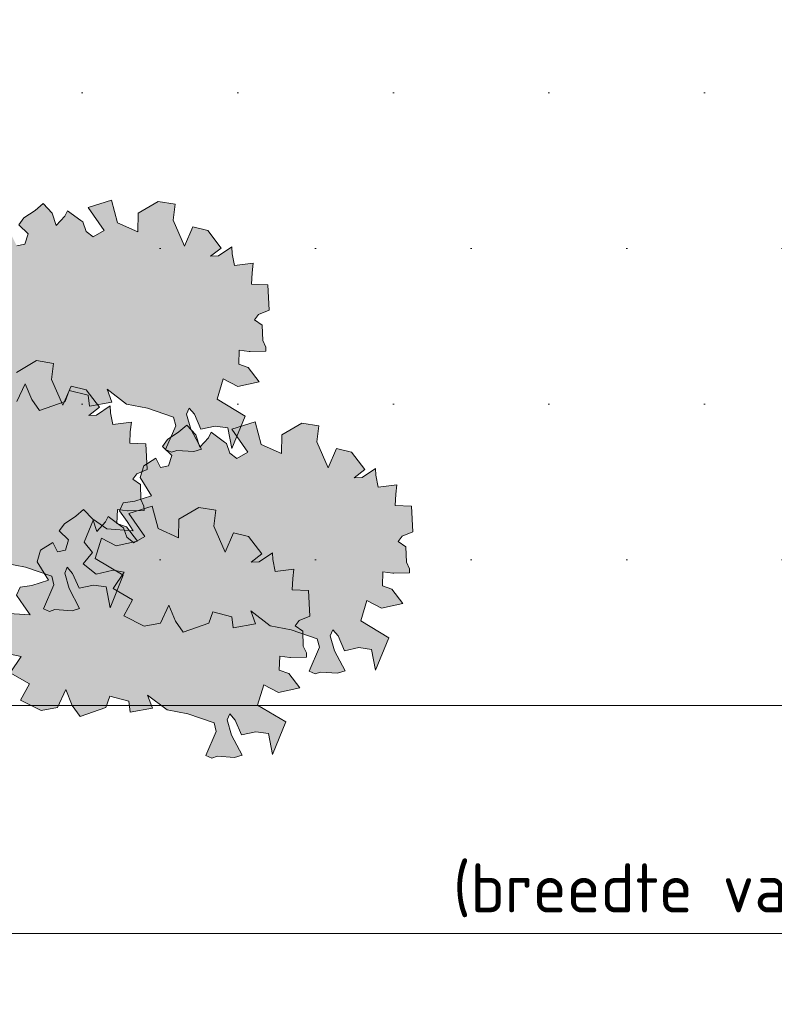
# Model space of a CAD drawing. Header units: metres. Extents: x 92403 to 95147, y 464428 to 465602.
# Tile 272 of 568: x 92433.52 to 92435.44, y 465220.58 to 465223.09. Entities that reach past the tile are written whole.
import ezdxf

# ---------------------------------------------------------------- set-up
doc = ezdxf.new("R2010")
doc.units = ezdxf.units.M
doc.layers.get('Defpoints').update_dxf_attribs({"linetype": 'CONTINUOUS'})
doc.layers.add('N-RO-GR-GROENSTROOK-A', color=7, linetype='CONTINUOUS', lineweight=0, true_color=0x5de817, transparency=0.7)
doc.layers.add('X-XX-AL-M', color=7, linetype='CONTINUOUS', lineweight=18)
doc.layers.add('X-XX-AL-RMB - profiel', color=7, linetype='CONTINUOUS', lineweight=9)
doc.styles.add('NLCS-ISO-M50-T25', font='NLCS-ISO.ttf', dxfattribs={"height": 0.125})
doc.dimstyles.new('NLCS-M50-T25-PIJL_L2_H1', dxfattribs={"dimscale": 0.05, "dimtxt": 2.5, "dimasz": 2.5, "dimexe": 2, "dimexo": 2, "dimgap": 0.7, "dimtad": 1, "dimzin": 0, "dimdsep": 46, "dimtxsty": 'NLCS-ISO-M50-T25', "dimcen": 2.5, "dimdle": 2, "dimclrd": 256, "dimclre": 256, "dimclrt": 256, "dimadec": 1, "dimazin": 0, "dimtfac": 1, "dimtdec": 3, "dimtofl": 0, "dimtmove": 0, "dimatfit": 3, "dimfxl": 2, "dimfxlon": 1, "dimtfillclr": 256, "dimtolj": 1, "dimtzin": 0, "dimlwd": -1, "dimlwe": -1, "dimarcsym": 0})

# ---------------------------------------------------------------- blocks, each defined once
blk = doc.blocks.new('*D150')
at = {"layer": 'Defpoints', "color": 0, "transparency": 16777216}
for p in [(92431.6193, 465222.2162), (92438.5156, 465222.2162), (92431.6193, 465220.7611)]:
    blk.add_point(p, dxfattribs=at)
at = {"layer": 'X-XX-AL-M', "transparency": 16777216}
for p, q in [((92431.6193, 465220.8611), (92431.6193, 465220.6611)), ((92438.5156, 465220.8611), (92438.5156, 465220.6611)), ((92438.3906, 465220.7611), (92431.7443, 465220.7611))]:
    blk.add_line(p, q, dxfattribs=at)
for points in [[(92431.7443, 465220.7819), (92431.7443, 465220.7402), (92431.6193, 465220.7611)], [(92438.3906, 465220.7819), (92438.3906, 465220.7402), (92438.5156, 465220.7611)]]:
    blk.add_solid(points, dxfattribs=at)
at = {"layer": 'X-XX-AL-M', "transparency": 16777216, "insert": (92435.0675, 465220.8711), "char_height": 0.125, "attachment_point": 5, "style": 'NLCS-ISO-M50-T25'}
blk.add_mtext('\\A1; (breedte var)', dxfattribs=at)

msp = doc.modelspace()

# ---------------------------------------------------------------- hatches: boundary and pattern name
at = {"layer": 'N-RO-GR-GROENSTROOK-A', "transparency": 33554508}
h = msp.add_hatch(color=256, dxfattribs=at)
h.dxf.hatch_style = 1
h.paths.add_polyline_path([(92433.788352, 465222.11134), (92433.841532, 465222.101205), (92433.908409, 465222.0782), (92433.913786, 465222.056204), (92433.887442, 465221.995091), (92433.90272, 465221.988505), (92433.91648, 465221.993231), (92433.960038, 465221.990441), (92433.979454, 465221.995926), (92433.952447, 465222.046999), (92433.941477, 465222.085831), (92433.948063, 465222.101109), (92433.961652, 465222.08566), (92433.978277, 465222.047587), (92434.014661, 465222.055349), (92434.046907, 465222.051041), (92434.056946, 465221.99769), (92434.090748, 465222.080749), (92434.019214, 465222.123814), (92434.03517, 465222.17565), (92434.072315, 465222.156105), (92434.126914, 465222.168008), (92434.098786, 465222.204278), (92434.07444, 465222.212892), (92434.07593, 465222.248444), (92434.101417, 465222.245484), (92434.103482, 465222.245244), (92434.143711, 465222.246127), (92434.143477, 465222.256768), (92434.135769, 465222.273826), (92434.134518, 465222.312242), (92434.115076, 465222.32615), (92434.125268, 465222.339733), (92434.152004, 465222.350921), (92434.148744, 465222.41587), (92434.107466, 465222.4176), (92434.108676, 465222.446486), (92434.111518, 465222.470852), (92434.06394, 465222.46499), (92434.058173, 465222.494954), (92434.05709, 465222.512545), (92434.022836, 465222.489495), (92434.002774, 465222.488634), (92434.02991, 465222.509363), (92433.99588, 465222.553736), (92433.957526, 465222.563199), (92433.936228, 465222.514205), (92433.907526, 465222.580221), (92433.912621, 465222.621121), (92433.869226, 465222.628177), (92433.818027, 465222.597982), (92433.817602, 465222.550601), (92433.765263, 465222.573875), (92433.749992, 465222.631472), (92433.690698, 465222.612876), (92433.731151, 465222.554224), (92433.703163, 465222.537983), (92433.685278, 465222.551826), (92433.676664, 465222.575886), (92433.671614, 465222.579502), (92433.637558, 465222.604629), (92433.631001, 465222.590893), (92433.60891, 465222.566418), (92433.598807, 465222.598396), (92433.575389, 465222.622946), (92433.555411, 465222.605452), (92433.52653, 465222.586499), (92433.513301, 465222.568722), (92433.537044, 465222.54573), (92433.528901, 465222.518968), (92433.508432, 465222.514588), (92433.496437, 465222.538659), (92433.465705, 465222.518997), (92433.456668, 465222.489523), (92433.485396, 465222.442753), (92433.443461, 465222.428798), (92433.413646, 465222.424811), (92433.403937, 465222.404137), (92433.423091, 465222.377147), (92433.438753, 465222.353708), (92433.371325, 465222.358236), (92433.337231, 465222.382447), (92433.314008, 465222.324762), (92433.334753, 465222.298491), (92433.311663, 465222.268819), (92433.344643, 465222.242821), (92433.387994, 465222.253313), (92433.415851, 465222.247824), (92433.387834, 465222.206052), (92433.437357, 465222.177658), (92433.41457, 465222.136583), (92433.467026, 465222.1099), (92433.508445, 465222.117722), (92433.52986, 465222.163307), (92433.546384, 465222.123203), (92433.566273, 465222.095135), (92433.632239, 465222.117772), (92433.642017, 465222.146299), (92433.690645, 465222.133786), (92433.693887, 465222.10563), (92433.751289, 465222.116318), (92433.738629, 465222.14932), (92433.788364, 465222.111356)])
h = msp.add_hatch(color=256, dxfattribs=at)
h.dxf.hatch_style = 1
h.paths.add_polyline_path([(92433.477631, 465221.705262), (92433.530811, 465221.695127), (92433.597689, 465221.672121), (92433.603065, 465221.650126), (92433.576721, 465221.589013), (92433.592, 465221.582427), (92433.60576, 465221.587153), (92433.649318, 465221.584363), (92433.668733, 465221.589847), (92433.641726, 465221.640921), (92433.630756, 465221.679753), (92433.637342, 465221.695031), (92433.650932, 465221.679582), (92433.667557, 465221.641509), (92433.703941, 465221.649271), (92433.736186, 465221.644963), (92433.746226, 465221.591612), (92433.780028, 465221.674671), (92433.708493, 465221.717735), (92433.724449, 465221.769572), (92433.761595, 465221.750027), (92433.816193, 465221.76193), (92433.788065, 465221.798199), (92433.76372, 465221.806814), (92433.76521, 465221.842366), (92433.790696, 465221.839405), (92433.792761, 465221.839166), (92433.832991, 465221.840049), (92433.832757, 465221.85069), (92433.825049, 465221.867747), (92433.823798, 465221.906164), (92433.804356, 465221.920072), (92433.814548, 465221.933655), (92433.841283, 465221.944843), (92433.838024, 465222.009792), (92433.796745, 465222.011522), (92433.797956, 465222.040408), (92433.800797, 465222.064774), (92433.753219, 465222.058912), (92433.747453, 465222.088876), (92433.74637, 465222.106466), (92433.712115, 465222.083417), (92433.692054, 465222.082556), (92433.719189, 465222.103285), (92433.68516, 465222.147658), (92433.646806, 465222.157121), (92433.625508, 465222.108127), (92433.596806, 465222.174143), (92433.601901, 465222.215043), (92433.558505, 465222.222099), (92433.507307, 465222.191904), (92433.506882, 465222.144523), (92433.454543, 465222.167797), (92433.439272, 465222.225394), (92433.379977, 465222.206798), (92433.420431, 465222.148146), (92433.392443, 465222.131904), (92433.374558, 465222.145748), (92433.365944, 465222.169808), (92433.360894, 465222.173424), (92433.326838, 465222.19855), (92433.320281, 465222.184815), (92433.298189, 465222.160339), (92433.288087, 465222.192318), (92433.264669, 465222.216868), (92433.244691, 465222.199374), (92433.215809, 465222.18042), (92433.202581, 465222.162644), (92433.226324, 465222.139652), (92433.21818, 465222.112889), (92433.197712, 465222.10851), (92433.185717, 465222.132581), (92433.154985, 465222.112919), (92433.145948, 465222.083445), (92433.174676, 465222.036675), (92433.13274, 465222.02272), (92433.102925, 465222.018732), (92433.093217, 465221.998059), (92433.112371, 465221.971069), (92433.128033, 465221.94763), (92433.060605, 465221.952158), (92433.02651, 465221.976369), (92433.003288, 465221.918683), (92433.024032, 465221.892412), (92433.000943, 465221.862741), (92433.033923, 465221.836743), (92433.077273, 465221.847234), (92433.105131, 465221.841746), (92433.077113, 465221.799973), (92433.126637, 465221.77158), (92433.10385, 465221.730505), (92433.156306, 465221.703822), (92433.197724, 465221.711644), (92433.21914, 465221.757229), (92433.235664, 465221.717125), (92433.255553, 465221.689057), (92433.321519, 465221.711694), (92433.331297, 465221.74022), (92433.379925, 465221.727708), (92433.383166, 465221.699552), (92433.440569, 465221.71024), (92433.427908, 465221.743242), (92433.477644, 465221.705278)])
h = msp.add_hatch(color=256, dxfattribs=at)
h.dxf.hatch_style = 1
h.paths.add_polyline_path([(92434.154838, 465221.546014), (92434.208018, 465221.535879), (92434.274896, 465221.512874), (92434.280272, 465221.490878), (92434.253928, 465221.429765), (92434.269207, 465221.423179), (92434.282967, 465221.427905), (92434.326525, 465221.425115), (92434.34594, 465221.4306), (92434.318933, 465221.481673), (92434.307963, 465221.520505), (92434.314549, 465221.535783), (92434.328139, 465221.520334), (92434.344764, 465221.482261), (92434.381148, 465221.490024), (92434.413393, 465221.485715), (92434.423433, 465221.432364), (92434.457235, 465221.515424), (92434.3857, 465221.558488), (92434.401656, 465221.610324), (92434.438801, 465221.590779), (92434.4934, 465221.602682), (92434.465272, 465221.638952), (92434.440927, 465221.647566), (92434.442417, 465221.683118), (92434.467903, 465221.680158), (92434.469968, 465221.679918), (92434.510198, 465221.680801), (92434.509964, 465221.691442), (92434.502256, 465221.7085), (92434.501005, 465221.746916), (92434.481563, 465221.760825), (92434.491755, 465221.774408), (92434.51849, 465221.785595), (92434.515231, 465221.850545), (92434.473952, 465221.852275), (92434.475163, 465221.881161), (92434.478004, 465221.905526), (92434.430426, 465221.899664), (92434.42466, 465221.929628), (92434.423577, 465221.947219), (92434.389322, 465221.924169), (92434.369261, 465221.923308), (92434.396396, 465221.944037), (92434.362367, 465221.98841), (92434.324013, 465221.997873), (92434.302715, 465221.94888), (92434.274013, 465222.014895), (92434.279108, 465222.055796), (92434.235712, 465222.062852), (92434.184514, 465222.032656), (92434.184089, 465221.985275), (92434.13175, 465222.008549), (92434.116479, 465222.066146), (92434.057184, 465222.047551), (92434.097638, 465221.988898), (92434.06965, 465221.972657), (92434.051765, 465221.9865), (92434.043151, 465222.01056), (92434.038101, 465222.014176), (92434.004045, 465222.039303), (92433.997488, 465222.025567), (92433.975396, 465222.001092), (92433.965294, 465222.033071), (92433.941876, 465222.05762), (92433.921898, 465222.040127), (92433.893016, 465222.021173), (92433.879788, 465222.003396), (92433.903531, 465221.980404), (92433.895387, 465221.953642), (92433.874919, 465221.949262), (92433.862924, 465221.973333), (92433.832192, 465221.953671), (92433.823155, 465221.924197), (92433.851883, 465221.877427), (92433.809947, 465221.863473), (92433.780132, 465221.859485), (92433.770424, 465221.838811), (92433.789578, 465221.811821), (92433.80524, 465221.788382), (92433.737812, 465221.79291), (92433.703717, 465221.817122), (92433.680495, 465221.759436), (92433.701239, 465221.733165), (92433.67815, 465221.703494), (92433.71113, 465221.677496), (92433.75448, 465221.687987), (92433.782338, 465221.682499), (92433.75432, 465221.640726), (92433.803844, 465221.612332), (92433.781057, 465221.571257), (92433.833513, 465221.544574), (92433.874931, 465221.552396), (92433.896347, 465221.597981), (92433.912871, 465221.557877), (92433.93276, 465221.529809), (92433.998726, 465221.552446), (92434.008504, 465221.580973), (92434.057132, 465221.56846), (92434.060373, 465221.540304), (92434.117776, 465221.550992), (92434.105115, 465221.583995), (92434.154851, 465221.54603)])
h = msp.add_hatch(color=256, dxfattribs=at)
h.dxf.hatch_style = 1
h.paths.add_polyline_path([(92433.891923, 465221.331032), (92433.945103, 465221.320897), (92434.01198, 465221.297891), (92434.017357, 465221.275896), (92433.991013, 465221.214783), (92434.006292, 465221.208197), (92434.020052, 465221.212923), (92434.063609, 465221.210133), (92434.083025, 465221.215618), (92434.056018, 465221.266691), (92434.045048, 465221.305523), (92434.051634, 465221.320801), (92434.065223, 465221.305352), (92434.081849, 465221.267279), (92434.118232, 465221.275041), (92434.150478, 465221.270733), (92434.160518, 465221.217382), (92434.19432, 465221.300441), (92434.122785, 465221.343505), (92434.138741, 465221.395342), (92434.175886, 465221.375797), (92434.230485, 465221.3877), (92434.202357, 465221.423969), (92434.178012, 465221.432584), (92434.179502, 465221.468136), (92434.204988, 465221.465176), (92434.207053, 465221.464936), (92434.247282, 465221.465819), (92434.247049, 465221.47646), (92434.239341, 465221.493517), (92434.23809, 465221.531934), (92434.218647, 465221.545842), (92434.228839, 465221.559425), (92434.255575, 465221.570613), (92434.252315, 465221.635562), (92434.211037, 465221.637292), (92434.212247, 465221.666178), (92434.215089, 465221.690544), (92434.167511, 465221.684682), (92434.161745, 465221.714646), (92434.160662, 465221.732237), (92434.126407, 465221.709187), (92434.106346, 465221.708326), (92434.133481, 465221.729055), (92434.099451, 465221.773428), (92434.061098, 465221.782891), (92434.039799, 465221.733897), (92434.011098, 465221.799913), (92434.016193, 465221.840813), (92433.972797, 465221.847869), (92433.921598, 465221.817674), (92433.921173, 465221.770293), (92433.868835, 465221.793567), (92433.853564, 465221.851164), (92433.794269, 465221.832568), (92433.834722, 465221.773916), (92433.806735, 465221.757675), (92433.78885, 465221.771518), (92433.780236, 465221.795578), (92433.775186, 465221.799194), (92433.74113, 465221.82432), (92433.734572, 465221.810585), (92433.712481, 465221.786109), (92433.702378, 465221.818088), (92433.678961, 465221.842638), (92433.658983, 465221.825144), (92433.630101, 465221.806191), (92433.616873, 465221.788414), (92433.640616, 465221.765422), (92433.632472, 465221.73866), (92433.612003, 465221.73428), (92433.600009, 465221.758351), (92433.569277, 465221.738689), (92433.56024, 465221.709215), (92433.588968, 465221.662445), (92433.547032, 465221.64849), (92433.517217, 465221.644502), (92433.507508, 465221.623829), (92433.526663, 465221.596839), (92433.542325, 465221.5734), (92433.474897, 465221.577928), (92433.440802, 465221.602139), (92433.417579, 465221.544453), (92433.438324, 465221.518183), (92433.415235, 465221.488511), (92433.448214, 465221.462513), (92433.491565, 465221.473005), (92433.519423, 465221.467516), (92433.491405, 465221.425744), (92433.540928, 465221.39735), (92433.518142, 465221.356275), (92433.570597, 465221.329592), (92433.612016, 465221.337414), (92433.633431, 465221.382999), (92433.649956, 465221.342895), (92433.669845, 465221.314827), (92433.735811, 465221.337464), (92433.745588, 465221.365991), (92433.794217, 465221.353478), (92433.797458, 465221.325322), (92433.854861, 465221.33601), (92433.8422, 465221.369012), (92433.891935, 465221.331048)])
at = {"layer": 'X-XX-AL-RMB - profiel', "true_color": 0x1a4a17, "transparency": 33554687}
h = msp.add_hatch(dxfattribs=at)
h.set_pattern_fill('AGR-GRAS_SPORTVELD', color=99, scale=0.5, pattern_type=2)
h.set_pattern_definition([(0, (-2044.0062, 1725.29212), (0.1984375, 0.396875), [0, -0.396875])])
h.paths.add_polyline_path([(92438.365593, 465225.208142), (92431.769312, 465225.208142), (92431.769312, 465221.342343), (92438.365593, 465221.342343)])

# ---------------------------------------------------------------- linework, layer by layer
at = {"layer": 'X-XX-AL-RMB - profiel'}
msp.add_lwpolyline([(92452.106427, 465225.208142), (92421.377967, 465225.208142), (92421.377967, 465221.342343), (92452.106427, 465221.342343)], close=True, dxfattribs=at)
at = {"layer": 'X-XX-AL-RMB - profiel', "color": 251}
for points in [[(92433.508445, 465222.117722), (92433.52986, 465222.163307), (92433.546384, 465222.123203), (92433.566273, 465222.095135), (92433.632239, 465222.117772), (92433.642017, 465222.146299), (92433.690645, 465222.133786), (92433.693887, 465222.10563), (92433.751289, 465222.116318), (92433.738629, 465222.14932), (92433.788364, 465222.111356), (92433.788352, 465222.11134), (92433.841532, 465222.101205), (92433.908409, 465222.0782), (92433.913786, 465222.056204), (92433.887442, 465221.995091), (92433.90272, 465221.988505), (92433.91648, 465221.993231), (92433.960038, 465221.990441), (92433.979454, 465221.995926), (92433.952447, 465222.046999), (92433.941477, 465222.085831), (92433.948063, 465222.101109), (92433.961652, 465222.08566), (92433.978277, 465222.047587), (92434.014661, 465222.055349), (92434.046907, 465222.051041), (92434.056946, 465221.99769), (92434.090748, 465222.080749), (92434.019214, 465222.123814), (92434.03517, 465222.17565), (92434.072315, 465222.156105), (92434.126914, 465222.168008), (92434.098786, 465222.204278), (92434.07444, 465222.212892), (92434.07593, 465222.248444), (92434.101417, 465222.245484), (92434.103482, 465222.245244), (92434.143711, 465222.246127), (92434.143477, 465222.256768), (92434.135769, 465222.273826), (92434.134518, 465222.312242), (92434.115076, 465222.32615), (92434.125268, 465222.339733), (92434.152004, 465222.350921), (92434.148744, 465222.41587), (92434.107466, 465222.4176), (92434.108676, 465222.446486), (92434.111518, 465222.470852), (92434.06394, 465222.46499), (92434.058173, 465222.494954), (92434.05709, 465222.512545), (92434.022836, 465222.489495), (92434.002774, 465222.488634), (92434.02991, 465222.509363), (92433.99588, 465222.553736), (92433.957526, 465222.563199), (92433.936228, 465222.514205), (92433.907526, 465222.580221), (92433.912621, 465222.621121), (92433.869226, 465222.628177), (92433.818027, 465222.597982), (92433.817602, 465222.550601), (92433.765263, 465222.573875), (92433.749992, 465222.631472), (92433.690698, 465222.612876), (92433.731151, 465222.554224), (92433.703163, 465222.537983), (92433.685278, 465222.551826), (92433.676664, 465222.575886), (92433.671614, 465222.579502), (92433.637558, 465222.604629), (92433.631001, 465222.590893), (92433.60891, 465222.566418), (92433.598807, 465222.598396), (92433.575389, 465222.622946), (92433.555411, 465222.605452), (92433.52653, 465222.586499), (92433.513301, 465222.568722), (92433.537044, 465222.54573), (92433.528901, 465222.518968), (92433.508432, 465222.514588)], [(92433.477631, 465221.705262), (92433.530811, 465221.695127), (92433.597689, 465221.672121), (92433.603065, 465221.650126), (92433.576721, 465221.589013), (92433.592, 465221.582427), (92433.60576, 465221.587153), (92433.649318, 465221.584363), (92433.668733, 465221.589847), (92433.641726, 465221.640921), (92433.630756, 465221.679753), (92433.637342, 465221.695031), (92433.650932, 465221.679582), (92433.667557, 465221.641509), (92433.703941, 465221.649271), (92433.736186, 465221.644963), (92433.746226, 465221.591612), (92433.780028, 465221.674671), (92433.708493, 465221.717735), (92433.724449, 465221.769572), (92433.761595, 465221.750027), (92433.816193, 465221.76193), (92433.788065, 465221.798199), (92433.76372, 465221.806814), (92433.76521, 465221.842366), (92433.790696, 465221.839405), (92433.792761, 465221.839166), (92433.832991, 465221.840049), (92433.832757, 465221.85069), (92433.825049, 465221.867747), (92433.823798, 465221.906164), (92433.804356, 465221.920072), (92433.814548, 465221.933655), (92433.841283, 465221.944843), (92433.838024, 465222.009792), (92433.796745, 465222.011522), (92433.797956, 465222.040408), (92433.800797, 465222.064774), (92433.753219, 465222.058912), (92433.747453, 465222.088876), (92433.74637, 465222.106466), (92433.712115, 465222.083417), (92433.692054, 465222.082556), (92433.719189, 465222.103285), (92433.68516, 465222.147658), (92433.646806, 465222.157121), (92433.625508, 465222.108127), (92433.596806, 465222.174143), (92433.601901, 465222.215043), (92433.558505, 465222.222099), (92433.507307, 465222.191904)], [(92433.491565, 465221.473005), (92433.519423, 465221.467516), (92433.491405, 465221.425744), (92433.540928, 465221.39735), (92433.518142, 465221.356275), (92433.570597, 465221.329592), (92433.612016, 465221.337414), (92433.633431, 465221.382999), (92433.649956, 465221.342895), (92433.669845, 465221.314827), (92433.735811, 465221.337464), (92433.745588, 465221.365991), (92433.794217, 465221.353478), (92433.797458, 465221.325322), (92433.854861, 465221.33601), (92433.8422, 465221.369012), (92433.891935, 465221.331048), (92433.891923, 465221.331032), (92433.945103, 465221.320897), (92434.01198, 465221.297891), (92434.017357, 465221.275896), (92433.991013, 465221.214783), (92434.006292, 465221.208197), (92434.020052, 465221.212923), (92434.063609, 465221.210133), (92434.083025, 465221.215618), (92434.056018, 465221.266691), (92434.045048, 465221.305523), (92434.051634, 465221.320801), (92434.065223, 465221.305352), (92434.081849, 465221.267279), (92434.118232, 465221.275041), (92434.150478, 465221.270733), (92434.160518, 465221.217382), (92434.19432, 465221.300441), (92434.122785, 465221.343505), (92434.138741, 465221.395342), (92434.175886, 465221.375797), (92434.230485, 465221.3877), (92434.202357, 465221.423969), (92434.178012, 465221.432584), (92434.179502, 465221.468136), (92434.204988, 465221.465176), (92434.207053, 465221.464936), (92434.247282, 465221.465819), (92434.247049, 465221.47646), (92434.239341, 465221.493517), (92434.23809, 465221.531934), (92434.218647, 465221.545842), (92434.228839, 465221.559425), (92434.255575, 465221.570613), (92434.252315, 465221.635562), (92434.211037, 465221.637292), (92434.212247, 465221.666178), (92434.215089, 465221.690544), (92434.167511, 465221.684682), (92434.161745, 465221.714646), (92434.160662, 465221.732237), (92434.126407, 465221.709187), (92434.106346, 465221.708326), (92434.133481, 465221.729055), (92434.099451, 465221.773428), (92434.061098, 465221.782891), (92434.039799, 465221.733897), (92434.011098, 465221.799913), (92434.016193, 465221.840813), (92433.972797, 465221.847869), (92433.921598, 465221.817674), (92433.921173, 465221.770293), (92433.868835, 465221.793567), (92433.853564, 465221.851164), (92433.794269, 465221.832568), (92433.834722, 465221.773916), (92433.806735, 465221.757675), (92433.78885, 465221.771518), (92433.780236, 465221.795578), (92433.775186, 465221.799194), (92433.74113, 465221.82432), (92433.734572, 465221.810585), (92433.712481, 465221.786109), (92433.702378, 465221.818088), (92433.678961, 465221.842638), (92433.658983, 465221.825144), (92433.630101, 465221.806191), (92433.616873, 465221.788414), (92433.640616, 465221.765422), (92433.632472, 465221.73866), (92433.612003, 465221.73428), (92433.600009, 465221.758351), (92433.569277, 465221.738689), (92433.56024, 465221.709215), (92433.588968, 465221.662445), (92433.547032, 465221.64849), (92433.517217, 465221.644502), (92433.507508, 465221.623829), (92433.526663, 465221.596839), (92433.542325, 465221.5734), (92433.474897, 465221.577928)]]:
    msp.add_lwpolyline(points, dxfattribs=at)
msp.add_lwpolyline([(92434.154838, 465221.546014), (92434.208018, 465221.535879), (92434.274896, 465221.512874), (92434.280272, 465221.490878), (92434.253928, 465221.429765), (92434.269207, 465221.423179), (92434.282967, 465221.427905), (92434.326525, 465221.425115), (92434.34594, 465221.4306), (92434.318933, 465221.481673), (92434.307963, 465221.520505), (92434.314549, 465221.535783), (92434.328139, 465221.520334), (92434.344764, 465221.482261), (92434.381148, 465221.490024), (92434.413393, 465221.485715), (92434.423433, 465221.432364), (92434.457235, 465221.515424), (92434.3857, 465221.558488), (92434.401656, 465221.610324), (92434.438801, 465221.590779), (92434.4934, 465221.602682), (92434.465272, 465221.638952), (92434.440927, 465221.647566), (92434.442417, 465221.683118), (92434.467903, 465221.680158), (92434.469968, 465221.679918), (92434.510198, 465221.680801), (92434.509964, 465221.691442), (92434.502256, 465221.7085), (92434.501005, 465221.746916), (92434.481563, 465221.760825), (92434.491755, 465221.774408), (92434.51849, 465221.785595), (92434.515231, 465221.850545), (92434.473952, 465221.852275), (92434.475163, 465221.881161), (92434.478004, 465221.905526), (92434.430426, 465221.899664), (92434.42466, 465221.929628), (92434.423577, 465221.947219), (92434.389322, 465221.924169), (92434.369261, 465221.923308), (92434.396396, 465221.944037), (92434.362367, 465221.98841), (92434.324013, 465221.997873), (92434.302715, 465221.94888), (92434.274013, 465222.014895), (92434.279108, 465222.055796), (92434.235712, 465222.062852), (92434.184514, 465222.032656), (92434.184089, 465221.985275), (92434.13175, 465222.008549), (92434.116479, 465222.066146), (92434.057184, 465222.047551), (92434.097638, 465221.988898), (92434.06965, 465221.972657), (92434.051765, 465221.9865), (92434.043151, 465222.01056), (92434.038101, 465222.014176), (92434.004045, 465222.039303), (92433.997488, 465222.025567), (92433.975396, 465222.001092), (92433.965294, 465222.033071), (92433.941876, 465222.05762), (92433.921898, 465222.040127), (92433.893016, 465222.021173), (92433.879788, 465222.003396), (92433.903531, 465221.980404), (92433.895387, 465221.953642), (92433.874919, 465221.949262), (92433.862924, 465221.973333), (92433.832192, 465221.953671), (92433.823155, 465221.924197), (92433.851883, 465221.877427), (92433.809947, 465221.863473), (92433.780132, 465221.859485), (92433.770424, 465221.838811), (92433.789578, 465221.811821), (92433.80524, 465221.788382), (92433.737812, 465221.79291), (92433.703717, 465221.817122), (92433.680495, 465221.759436), (92433.701239, 465221.733165), (92433.67815, 465221.703494), (92433.71113, 465221.677496), (92433.75448, 465221.687987), (92433.782338, 465221.682499), (92433.75432, 465221.640726), (92433.803844, 465221.612332), (92433.781057, 465221.571257), (92433.833513, 465221.544574), (92433.874931, 465221.552396), (92433.896347, 465221.597981), (92433.912871, 465221.557877), (92433.93276, 465221.529809), (92433.998726, 465221.552446), (92434.008504, 465221.580973), (92434.057132, 465221.56846), (92434.060373, 465221.540304), (92434.117776, 465221.550992), (92434.105115, 465221.583995), (92434.154851, 465221.54603)], close=True, dxfattribs=at)

# ---------------------------------------------------------------- dimensions: what is measured, and where the dimension line sits
at = {"layer": 'X-XX-AL-M'}
dim = msp.add_aligned_dim(p1=(92438.515593, 465222.216249), p2=(92431.619312, 465222.216249), distance=1.455174, text=' (breedte var)', dimstyle='NLCS-M50-T25-PIJL_L2_H1', dxfattribs=at)
dim.commit()
dim.dimension.update_dxf_attribs({"geometry": '*D150', "text_midpoint": (92435.067453, 465220.871075)})

doc.saveas('drawing.dxf')
